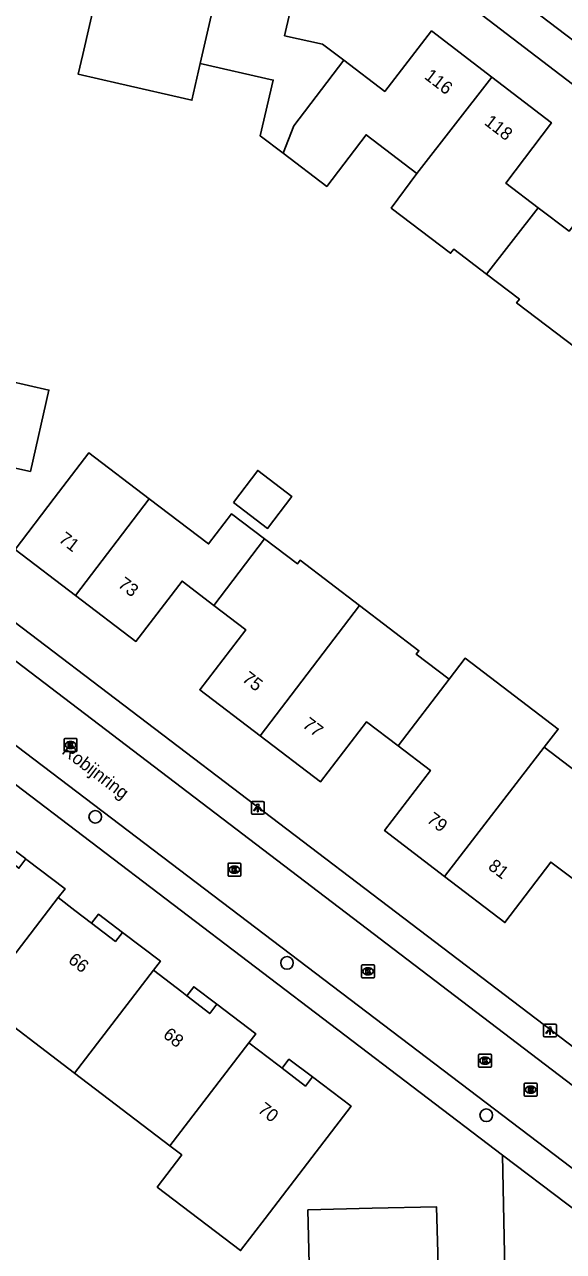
# Model space of a CAD drawing. Extents: x 159628 to 160723, y 388176 to 389416.
# Drawn here: x 160357.7 to 160399.5, y 388580.9 to 388676.2 of the extents above; entities that cross this region are included whole.
import ezdxf

# ---------------------------------------------------------------- set-up
doc = ezdxf.new("R2010")
doc.units = 0
for name, color, linetype in [('IMGEO_Boom', 7, 'Continuous'), ('IMGEO_Kolk', 7, 'Continuous'), ('IMGEO_Lichtpunt', 7, 'Continuous'), ('IMGEO_Openbare_ruimte_label', 7, 'Continuous'), ('IMGEO_Pand', 7, 'Continuous'), ('IMGEO_Pand_nummerreeks', 7, 'Continuous'), ('IMGEO_Pand_overbouw', 7, 'Continuous'), ('IMGEO_Rijbaan_lokaal_open', 7, 'Continuous'), ('IMGEO_Rioolput', 7, 'Continuous'), ('IMGEO_Voetpad_open', 7, 'Continuous')]:
    doc.layers.add(name, color=color, linetype=linetype)

msp = doc.modelspace()

# ---------------------------------------------------------------- linework, layer by layer
at = {"layer": 'IMGEO_Boom'}
for centre in [(160363.186, 388614.648), (160378.057, 388603.308), (160393.51, 388591.479)]:
    msp.add_circle(centre, 0.489, dxfattribs=at)
at = {"layer": 'IMGEO_Kolk'}
for p, q in [((160360.763, 388619.797), (160360.763, 388620.649)), ((160360.838, 388620.723), (160361.69, 388620.723)), ((160361.274, 388619.943), (160361.249, 388619.943)), ((160361.251, 388620.503), (160361.276, 388620.503)), ((160361.764, 388620.649), (160361.764, 388619.797)), ((160361.69, 388619.723), (160360.838, 388619.723)), ((160373.479, 388610.123), (160373.479, 388610.975)), ((160373.554, 388611.049), (160374.406, 388611.049)), ((160373.99, 388610.269), (160373.965, 388610.269)), ((160373.967, 388610.829), (160373.992, 388610.829)), ((160374.48, 388610.975), (160374.48, 388610.123)), ((160374.406, 388610.049), (160373.554, 388610.049)), ((160383.841, 388602.226), (160383.841, 388603.078)), ((160383.916, 388603.152), (160384.768, 388603.152)), ((160384.329, 388602.932), (160384.354, 388602.932)), ((160384.842, 388603.078), (160384.842, 388602.226)), ((160384.768, 388602.152), (160383.916, 388602.152)), ((160384.352, 388602.372), (160384.327, 388602.372)), ((160392.913, 388595.285), (160392.913, 388596.137)), ((160392.988, 388596.211), (160393.84, 388596.211)), ((160393.401, 388595.991), (160393.426, 388595.991)), ((160393.914, 388596.137), (160393.914, 388595.285)), ((160393.84, 388595.211), (160392.988, 388595.211)), ((160393.424, 388595.431), (160393.399, 388595.431))]:
    msp.add_line(p, q, dxfattribs=at)
for points in [[(160360.763, 388619.797), (160360.763, 388620.649)], [(160360.838, 388620.723), (160361.69, 388620.723)], [(160361.084, 388620.423), (160361.207, 388620.423), (160361.207, 388620.272), (160361.337, 388620.423), (160361.501, 388620.423), (160361.355, 388620.272), (160361.508, 388620.023), (160361.356, 388620.023), (160361.271, 388620.187), (160361.207, 388620.12), (160361.207, 388620.023), (160361.084, 388620.023), (160361.084, 388620.423)], [(160361.764, 388620.649), (160361.764, 388619.797)], [(160361.69, 388619.723), (160360.838, 388619.723)], [(160373.479, 388610.123), (160373.479, 388610.975)], [(160373.554, 388611.049), (160374.406, 388611.049)], [(160373.8, 388610.749), (160373.923, 388610.749), (160373.923, 388610.598), (160374.053, 388610.749), (160374.217, 388610.749), (160374.071, 388610.598), (160374.224, 388610.349), (160374.072, 388610.349), (160373.987, 388610.513), (160373.923, 388610.446), (160373.923, 388610.349), (160373.8, 388610.349), (160373.8, 388610.749)], [(160374.48, 388610.975), (160374.48, 388610.123)], [(160374.406, 388610.049), (160373.554, 388610.049)], [(160383.841, 388602.226), (160383.841, 388603.078)], [(160383.916, 388603.152), (160384.768, 388603.152)], [(160384.162, 388602.852), (160384.285, 388602.852), (160384.285, 388602.701), (160384.415, 388602.852), (160384.579, 388602.852), (160384.433, 388602.701), (160384.586, 388602.452), (160384.434, 388602.452), (160384.349, 388602.616), (160384.285, 388602.549), (160384.285, 388602.452), (160384.162, 388602.452), (160384.162, 388602.852)], [(160384.842, 388603.078), (160384.842, 388602.226)], [(160384.768, 388602.152), (160383.916, 388602.152)], [(160392.913, 388595.285), (160392.913, 388596.137)], [(160392.988, 388596.211), (160393.84, 388596.211)], [(160393.914, 388596.137), (160393.914, 388595.285)], [(160393.84, 388595.211), (160392.988, 388595.211)], [(160393.234, 388595.911), (160393.357, 388595.911), (160393.357, 388595.76), (160393.487, 388595.911), (160393.651, 388595.911), (160393.505, 388595.76), (160393.658, 388595.511), (160393.506, 388595.511), (160393.421, 388595.675), (160393.357, 388595.608), (160393.357, 388595.511), (160393.234, 388595.511), (160393.234, 388595.911)]]:
    msp.add_lwpolyline(points, dxfattribs=at)
for centre, start, end in [((160360.84, 388620.647), 91.55205, 178.44795), ((160360.84, 388620.647), 91.55205, 178.44795), ((160360.84, 388619.799), 181.55205, 268.44795), ((160360.84, 388619.799), 181.55205, 268.44795), ((160361.688, 388620.647), 1.55205, 88.44795), ((160361.688, 388620.647), 1.55205, 88.44795), ((160361.688, 388619.799), 271.55205, 358.44795), ((160361.688, 388619.799), 271.55205, 358.44795), ((160373.556, 388610.973), 91.55205, 178.44795), ((160373.556, 388610.973), 91.55205, 178.44795), ((160374.404, 388610.973), 1.55205, 88.44795), ((160374.404, 388610.973), 1.55205, 88.44795), ((160373.556, 388610.125), 181.55205, 268.44795), ((160373.556, 388610.125), 181.55205, 268.44795), ((160374.404, 388610.125), 271.55205, 358.44795), ((160374.404, 388610.125), 271.55205, 358.44795), ((160383.918, 388603.076), 91.55205, 178.44795), ((160383.918, 388603.076), 91.55205, 178.44795), ((160384.766, 388603.076), 1.55205, 88.44795), ((160384.766, 388603.076), 1.55205, 88.44795), ((160383.918, 388602.228), 181.55205, 268.44795), ((160383.918, 388602.228), 181.55205, 268.44795), ((160384.766, 388602.228), 271.55205, 358.44795), ((160384.766, 388602.228), 271.55205, 358.44795), ((160392.99, 388596.135), 91.55205, 178.44795), ((160392.99, 388596.135), 91.55205, 178.44795), ((160393.838, 388596.135), 1.55205, 88.44795), ((160393.838, 388596.135), 1.55205, 88.44795), ((160392.99, 388595.287), 181.55205, 268.44795), ((160392.99, 388595.287), 181.55205, 268.44795), ((160393.838, 388595.287), 271.55205, 358.44795), ((160393.838, 388595.287), 271.55205, 358.44795)]:
    msp.add_arc(centre, 0.0765, start, end, dxfattribs=at)
for centre, major_axis, ratio, start_param, end_param in [((160361.25, 388620.223), (-0.387, 0.002), 0.722429, 4.712389, 7.853982), ((160361.275, 388620.223), (-0.39, 0.002), 0.717154, 1.570796, 4.712389), ((160373.966, 388610.549), (-0.387, 0.002), 0.722429, 4.712389, 7.853982), ((160373.991, 388610.549), (-0.39, 0.002), 0.717154, 1.570796, 4.712389), ((160384.328, 388602.652), (-0.387, 0.002), 0.722429, 4.712389, 7.853982), ((160384.353, 388602.652), (-0.39, 0.002), 0.717154, 1.570796, 4.712389), ((160393.4, 388595.711), (-0.387, 0.002), 0.722429, 4.712389, 7.853982), ((160393.425, 388595.711), (-0.39, 0.002), 0.717154, 1.570796, 4.712389)]:
    msp.add_ellipse(centre, major_axis=major_axis, ratio=ratio, start_param=start_param, end_param=end_param, dxfattribs=at)
at = {"layer": 'IMGEO_Lichtpunt'}
for p, q in [((160375.29, 388615.748), (160375.29, 388614.941)), ((160375.29, 388615.748), (160375.29, 388614.941)), ((160376.192, 388615.843), (160375.384, 388615.843)), ((160376.192, 388615.843), (160375.384, 388615.843)), ((160376.286, 388614.941), (160376.286, 388615.748)), ((160376.286, 388614.941), (160376.286, 388615.748)), ((160375.384, 388614.847), (160376.192, 388614.847)), ((160375.384, 388614.847), (160376.192, 388614.847)), ((160397.953, 388598.457), (160397.953, 388597.65)), ((160397.953, 388598.457), (160397.953, 388597.65)), ((160398.855, 388598.552), (160398.047, 388598.552)), ((160398.855, 388598.552), (160398.047, 388598.552)), ((160398.949, 388597.65), (160398.949, 388598.457)), ((160398.949, 388597.65), (160398.949, 388598.457)), ((160398.047, 388597.556), (160398.855, 388597.556)), ((160398.047, 388597.556), (160398.855, 388597.556))]:
    msp.add_line(p, q, dxfattribs=at)
for points in [[(160375.664, 388615.412), (160375.703, 388615.384), (160375.515, 388615.122), (160375.477, 388615.149), (160375.664, 388615.412)], [(160375.766, 388615.364), (160375.813, 388615.364), (160375.813, 388615.042), (160375.766, 388615.042), (160375.766, 388615.364)], [(160375.876, 388615.384), (160375.914, 388615.411), (160376.101, 388615.149), (160376.062, 388615.121), (160375.876, 388615.384)], [(160398.327, 388598.121), (160398.366, 388598.093), (160398.178, 388597.831), (160398.14, 388597.858), (160398.327, 388598.121)], [(160398.429, 388598.073), (160398.476, 388598.073), (160398.476, 388597.751), (160398.429, 388597.751), (160398.429, 388598.073)], [(160398.539, 388598.093), (160398.577, 388598.12), (160398.764, 388597.858), (160398.725, 388597.83), (160398.539, 388598.093)]]:
    msp.add_lwpolyline(points, dxfattribs=at)
for centre in [(160375.789, 388615.546), (160398.452, 388598.255)]:
    msp.add_circle(centre, 0.0994, dxfattribs=at)
for centre, start, end in [((160375.384, 388615.748), 90, 180), ((160375.384, 388615.748), 90, 180), ((160376.192, 388615.748), 0, 90), ((160376.192, 388615.748), 0, 90), ((160375.384, 388614.941), 180, 270), ((160375.384, 388614.941), 180, 270), ((160376.192, 388614.941), 270, 0), ((160376.192, 388614.941), 270, 360), ((160398.047, 388598.457), 90, 180), ((160398.047, 388598.457), 90, 180), ((160398.855, 388598.457), 0, 90), ((160398.855, 388598.457), 0, 90), ((160398.047, 388597.65), 180, 270), ((160398.047, 388597.65), 180, 270), ((160398.855, 388597.65), 270, 0), ((160398.855, 388597.65), 270, 360)]:
    msp.add_arc(centre, 0.0946, start, end, dxfattribs=at)
at = {"layer": 'IMGEO_Pand'}
for points in [[(160371.331, 388673.154), (160370.675, 388670.291), (160365.023, 388671.585), (160361.859, 388672.31), (160362.211, 388673.846), (160363.326, 388678.719), (160366.307, 388678.021), (160367.639, 388683.717), (160373.442, 388682.359)], [(160371.331, 388673.154), (160373.442, 388682.359)], [(160373.442, 388682.359), (160379.182, 388681.016), (160377.865, 388675.296), (160380.811, 388674.66), (160382.465, 388673.4)], [(160382.465, 388673.4), (160385.639, 388670.981), (160389.264, 388675.683), (160393.938, 388672.097)], [(160377.762, 388666.172), (160375.982, 388667.529), (160376.984, 388671.86), (160371.331, 388673.154)], [(160377.762, 388666.172), (160378.593, 388668.314), (160382.465, 388673.4)], [(160388.129, 388664.614), (160393.938, 388672.097)], [(160393.938, 388672.097), (160398.559, 388668.552), (160395.016, 388663.862), (160397.535, 388661.946)], [(160388.129, 388664.614), (160384.192, 388667.616), (160381.132, 388663.602), (160377.762, 388666.172)], [(160393.539, 388656.782), (160390.987, 388658.727), (160390.747, 388658.412), (160386.138, 388661.925), (160388.129, 388664.614)], [(160397.535, 388661.946), (160399.94, 388660.116), (160403.526, 388664.758), (160408.217, 388661.161)], [(160397.535, 388661.946), (160393.539, 388656.782)], [(160400.68, 388651.352), (160400.459, 388651.063), (160395.868, 388654.563), (160396.082, 388654.843), (160393.539, 388656.782)], [(160358.152, 388641.469), (160354.988, 388642.176), (160356.432, 388648.51), (160359.592, 388647.79), (160358.152, 388641.469)], [(160361.655, 388631.843), (160356.97, 388635.413), (160360, 388639.391), (160362.685, 388642.915), (160367.377, 388639.341)], [(160373.895, 388639.065), (160376.553, 388637.041), (160378.442, 388639.52), (160375.784, 388641.545), (160373.895, 388639.065)], [(160361.655, 388631.843), (160367.377, 388639.341)], [(160367.377, 388639.341), (160371.974, 388635.84), (160373.755, 388638.178), (160376.299, 388636.24)], [(160376.299, 388636.24), (160372.387, 388631.068)], [(160376.299, 388636.24), (160378.86, 388634.289), (160379.073, 388634.568), (160383.681, 388631.057)], [(160372.387, 388631.068), (160369.915, 388632.955), (160366.34, 388628.273), (160361.655, 388631.843)], [(160375.976, 388620.943), (160371.292, 388624.512), (160374.857, 388629.181), (160372.387, 388631.068)], [(160383.681, 388631.057), (160375.976, 388620.943)], [(160383.681, 388631.057), (160388.29, 388627.546), (160388.078, 388627.268), (160390.622, 388625.329)], [(160390.622, 388625.329), (160391.864, 388626.96), (160399.091, 388621.457), (160397.998, 388620.049)], [(160390.622, 388625.329), (160386.684, 388620.157)], [(160386.684, 388620.157), (160384.223, 388622.035), (160380.656, 388617.377), (160375.976, 388620.943)], [(160390.272, 388610.022), (160385.618, 388613.586), (160389.174, 388618.256), (160386.684, 388620.157)], [(160390.272, 388610.022), (160397.998, 388620.049)], [(160397.998, 388620.049), (160402.373, 388616.718), (160402.636, 388616.517), (160402.442, 388616.263), (160404.906, 388614.386)], [(160354.19, 388600.387), (160349.391, 388604.051), (160350.926, 388606.061), (160348.113, 388608.209), (160349.628, 388610.193), (160352.662, 388614.167), (160354.803, 388612.532), (160355.498, 388612.001), (160357.265, 388610.652), (160357.806, 388611.377), (160357.885, 388611.318), (160360.858, 388609.05), (160360.316, 388608.374)], [(160400.99, 388609.256), (160398.507, 388611.135), (160394.951, 388606.438), (160390.272, 388610.022)], [(160360.316, 388608.374), (160354.19, 388600.387)], [(160360.316, 388608.374), (160361.606, 388607.384), (160362.896, 388606.394), (160364.752, 388604.969), (160365.29, 388605.678), (160368.24, 388603.44), (160367.703, 388602.744)], [(160361.58, 388594.745), (160367.703, 388602.744)], [(160367.703, 388602.744), (160369.895, 388601.054), (160370.283, 388600.754), (160372.069, 388599.376), (160372.611, 388600.091), (160375.63, 388597.8), (160375.097, 388597.101)], [(160361.58, 388594.745), (160354.19, 388600.387)], [(160375.097, 388597.101), (160377.334, 388595.393), (160377.55, 388595.228), (160377.677, 388595.131), (160379.49, 388593.739), (160380.031, 388594.448), (160383.02, 388592.18), (160379.986, 388588.207), (160376.36, 388583.46), (160374.455, 388580.966), (160367.992, 388585.901), (160369.897, 388588.395), (160368.97, 388589.102)], [(160368.97, 388589.102), (160375.097, 388597.101)], [(160368.97, 388589.102), (160361.58, 388594.745)], [(160379.899, 388574.723), (160379.68, 388584.13), (160384.651, 388584.249), (160389.649, 388584.369), (160389.743, 388580.803), (160389.772, 388578.509), (160390.664, 388578.527), (160390.747, 388574.967)]]:
    msp.add_lwpolyline(points, dxfattribs=at)
at = {"layer": 'IMGEO_Pand_overbouw'}
for points in [[(160357.806, 388611.377), (160356.556, 388612.311), (160356.046, 388612.703), (160355.845, 388612.459), (160355.498, 388612.001), (160357.265, 388610.652)], [(160362.896, 388606.394), (160364.752, 388604.969), (160365.29, 388605.678), (160363.43, 388607.09)], [(160372.611, 388600.091), (160370.82, 388601.45), (160370.283, 388600.754), (160372.069, 388599.376)], [(160377.677, 388595.131), (160379.49, 388593.739), (160380.031, 388594.448), (160378.21, 388595.83)]]:
    msp.add_lwpolyline(points, close=True, dxfattribs=at)
at = {"layer": 'IMGEO_Rijbaan_lokaal_open'}
for points in [[(160354.381, 388628.722), (160405.492, 388589.754), (160408.854, 388587.235)], [(160351.833, 388624.112), (160403.416, 388584.897), (160406.166, 388582.826)]]:
    msp.add_lwpolyline(points, dxfattribs=at)
at = {"layer": 'IMGEO_Rioolput'}
for p, q in [((160396.447, 388593.039), (160396.447, 388593.891)), ((160396.522, 388593.965), (160397.374, 388593.965)), ((160396.958, 388593.185), (160396.933, 388593.185)), ((160396.935, 388593.745), (160396.96, 388593.745)), ((160397.448, 388593.891), (160397.448, 388593.039)), ((160397.374, 388592.965), (160396.522, 388592.965))]:
    msp.add_line(p, q, dxfattribs=at)
for points in [[(160396.447, 388593.039), (160396.447, 388593.891)], [(160396.522, 388593.965), (160397.374, 388593.965)], [(160397.036, 388593.663), (160396.784, 388593.665), (160396.784, 388593.265)], [(160396.784, 388593.265), (160396.908, 388593.265), (160396.908, 388593.427), (160396.919, 388593.427)], [(160396.962, 388593.584), (160396.908, 388593.584), (160396.908, 388593.503)], [(160396.908, 388593.503), (160396.96, 388593.503)], [(160396.966, 388593.398), (160397.037, 388593.265), (160397.177, 388593.265), (160397.112, 388593.391)], [(160397.448, 388593.891), (160397.448, 388593.039)], [(160397.374, 388592.965), (160396.522, 388592.965)]]:
    msp.add_lwpolyline(points, dxfattribs=at)
for centre, radius, start, end in [((160396.524, 388593.889), 0.0765, 91.55205, 178.44795), ((160396.524, 388593.889), 0.0765, 91.55205, 178.44795), ((160396.918, 388593.374), 0.0533, 26.02933, 88.69889), ((160396.944, 388593.692), 0.19, 274.7715, 282.96867), ((160396.968, 388593.488), 0.0964, 77.00612, 93.18647), ((160396.982, 388593.545), 0.0378, 276.66336, 79.67722), ((160397.035, 388593.553), 0.109, 350.36119, 89.41601), ((160397.033, 388593.553), 0.112, 277.58423, 350.98172), ((160397.017, 388593.338), 0.108, 29.51342, 73.79051), ((160397.372, 388593.889), 0.0765, 1.55205, 88.44795), ((160397.372, 388593.889), 0.0765, 1.55205, 88.44795), ((160396.524, 388593.041), 0.0765, 181.55205, 268.44795), ((160396.524, 388593.041), 0.0765, 181.55205, 268.44795), ((160397.372, 388593.041), 0.0765, 271.55205, 358.44795), ((160397.372, 388593.041), 0.0765, 271.55205, 358.44795)]:
    msp.add_arc(centre, radius, start, end, dxfattribs=at)
for centre, major_axis, ratio, start_param, end_param in [((160396.934, 388593.465), (-0.387, 0.002), 0.722429, 4.712389, 7.853982), ((160396.959, 388593.465), (-0.39, 0.002), 0.717154, 1.570796, 4.712389)]:
    msp.add_ellipse(centre, major_axis=major_axis, ratio=ratio, start_param=start_param, end_param=end_param, dxfattribs=at)
at = {"layer": 'IMGEO_Voetpad_open'}
for points in [[(160387.612, 388681.185), (160432.389, 388646.917), (160432.882, 388646.546)], [(160402.364, 388673.329), (160393.118, 388680.397)], [(160356.325, 388630.244), (160407.654, 388591.157)], [(160394.778, 388588.369), (160350.039, 388622.436), (160326.345, 388627.916), (160323.358, 388628.601)], [(160391.082, 388563.91), (160395.137, 388570.551), (160394.778, 388588.369)], [(160394.778, 388588.369), (160404.756, 388580.814)]]:
    msp.add_lwpolyline(points, dxfattribs=at)

# ---------------------------------------------------------------- texts
at = {"layer": 'IMGEO_Openbare_ruimte_label'}
msp.add_text('Robijnring', height=1, rotation=322.68303, dxfattribs=at).set_placement((160360.52, 388619.608))
at = {"layer": 'IMGEO_Pand_nummerreeks'}
for s, rotation, p in [('116', 322.50506, (160388.643, 388672.025)), ('118', 322.50506, (160393.292, 388668.459)), ('71', 322.69237, (160360.272, 388636.065)), ('73', 322.69237, (160364.868, 388632.564)), ('75', 322.69403, (160374.504, 388625.234)), ('77', 322.69402, (160379.186, 388621.666)), ('79', 322.55206, (160388.828, 388614.301)), ('81', 322.55206, (160393.583, 388610.659)), ('66', 321.70923, (160361.011, 388603.397)), ('68', 321.70923, (160368.368, 388597.589)), ('70', 321.70923, (160375.722, 388591.784))]:
    msp.add_text(s, height=1, rotation=rotation, dxfattribs=at).set_placement(p)

doc.saveas('drawing.dxf')
